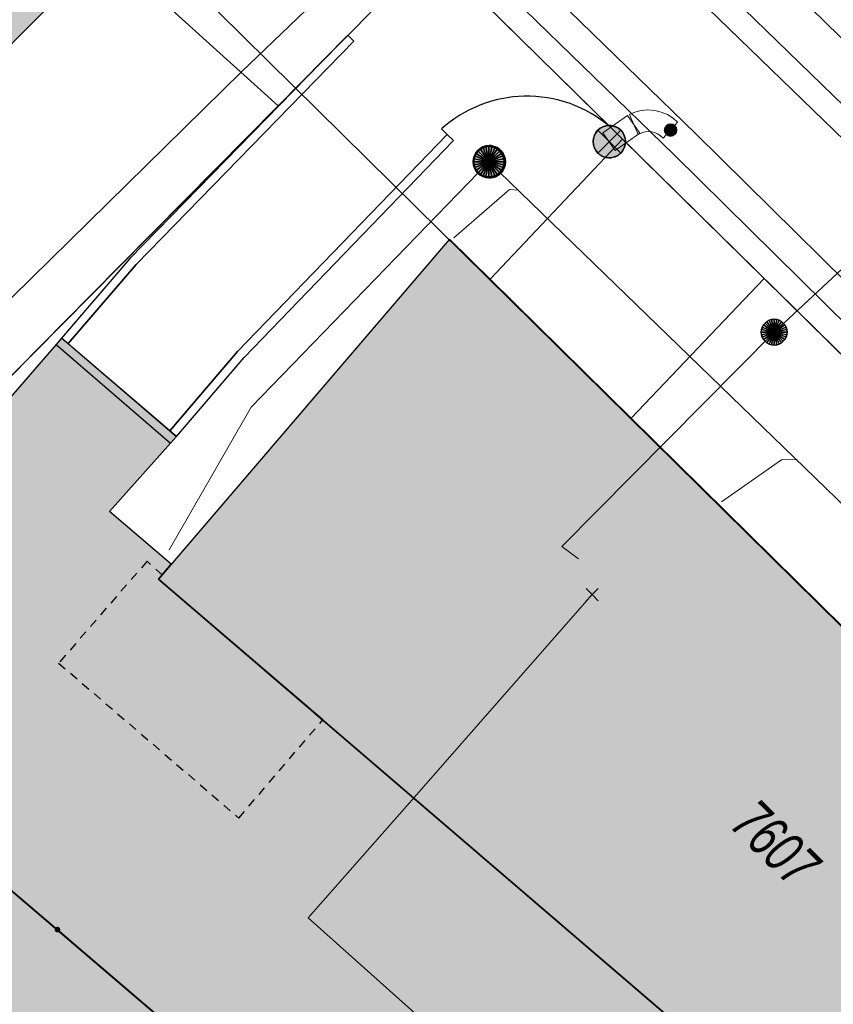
# Model space of a CAD drawing. Header units: metres. Extents: x 2695560 to 2696939, y 1260491 to 1262050.
# Tile 316 of 656: x 2695902 to 2695920, y 1260949 to 1260971. Entities that reach past the tile are written whole.
import ezdxf

# ---------------------------------------------------------------- set-up
doc = ezdxf.new("R2010")
doc.units = ezdxf.units.M
doc.linetypes.add('AUSGEZOGEN', pattern=[0])
doc.linetypes.add('VERDECKT2_S2', pattern=[0.36, 0.2, -0.16])
for name, color, linetype in [('XR$1$AV_Flächen (EO)', 7, 'AUSGEZOGEN'), ('XR$1$AV_Gebäudeflächen (BB)', 7, 'AUSGEZOGEN'), ('XR$1$AV_Gebäudeflächen (EO)', 7, 'AUSGEZOGEN'), ('XR$1$AV_Gebäudeflächen ut.', 7, 'AUSGEZOGEN'), ('XR$1$AV_Grenzpunkte', 7, 'AUSGEZOGEN'), ('XR$1$AV_Linien (BB)', 7, 'AUSGEZOGEN'), ('XR$1$AV_Versicherung-Nr.', 7, 'AUSGEZOGEN'), ('XR$1$AW_LK_Schachtdeckel', 24, 'AUSGEZOGEN'), ('XR$1$EW_LK_Knoten', 1, 'AUSGEZOGEN'), ('XR$1$Liegenschaftsgrenzen', 7, 'AUSGEZOGEN'), ('XR$1$PFAV', 255, 'AUSGEZOGEN'), ('XR$1$PFAW', 255, 'AUSGEZOGEN'), ('XR$1$PFEW', 255, 'AUSGEZOGEN'), ('XR$1$RAEW', 8, 'AUSGEZOGEN'), ('XR$1$RP_Abstandslinie', 7, 'AUSGEZOGEN')]:
    doc.layers.add(name, color=color, linetype=linetype)
for name, color, linetype, lineweight in [('XR$2$ABW-Linie-R-genau', 4, 'AUSGEZOGEN', 18), ('XR$2$ABW-LinieFlaeche-R-genau', 4, 'AUSGEZOGEN', 18), ('XR$2$ABW-Punkt', 6, 'AUSGEZOGEN', 18), ('XR$2$ELE-Flaeche-oberirdisch', 1, 'AUSGEZOGEN', 18), ('XR$2$ELE-LinieFlaeche-genau', 1, 'AUSGEZOGEN', 18), ('XR$2$GAS-Linie-genau', 12, 'AUSGEZOGEN', 18), ('XR$2$KOM-Linie-U-genau', 91, 'AUSGEZOGEN', 18), ('XR$2$KOM-Punkt-U', 91, 'AUSGEZOGEN', 18), ('XR$2$WAS-Linie-genau', 5, 'AUSGEZOGEN', 18)]:
    doc.layers.add(name, color=color, linetype=linetype, lineweight=lineweight)
doc.styles.add('ARIAL', font='arial.ttf')

# ---------------------------------------------------------------- blocks, each defined once
blk = doc.blocks.new('COMPLEXOBJECT_589')
at = {"layer": 'XR$1$AV_Linien (BB)', "color": 7, "linetype": 'AUSGEZOGEN', "transparency": 33554687}
blk.add_lwpolyline([(5934.98, 10948.8), (5922.888, 10960.707), (5917.863, 10965.655)], dxfattribs=at)
blk = doc.blocks.new('COMPLEXOBJECT_590')
at = {"layer": 'XR$1$AV_Linien (BB)', "color": 7, "linetype": 'AUSGEZOGEN', "transparency": 33554687}
blk.add_lwpolyline([(5906.617, 10969.655), (5908.231, 10971.291), (5908.373, 10971.15), (5903.333, 10965.978), (5901.757, 10964.146), (5904.11, 10962.125), (5905.68, 10963.961), (5910.532, 10968.987), (5910.397, 10969.116)], dxfattribs=at)
for centre, radius, start, end in [((5912.375, 10966.918), 2.957, 91.2319, 131.9782), ((5912.377, 10966.921), 2.954, 49.3534, 91.2733)]:
    blk.add_arc(centre, radius, start, end, dxfattribs=at)
blk = doc.blocks.new('COMPLEXOBJECT_1311')
at = {"layer": 'XR$1$Liegenschaftsgrenzen', "color": 7, "linetype": 'AUSGEZOGEN', "transparency": 33554687}
blk.add_line((5934.98, 10948.8), (5910.16, 10973.24), dxfattribs=at)
blk = doc.blocks.new('BWAV20')
at = {"true_color": 0x000000, "transparency": 33554687}
blk.add_hatch(color=18, dxfattribs=at).paths.add_polyline_path([(0.167, 0), (0.163, 0.034), (0.153, 0.066), (0.137, 0.095), (0.115, 0.121), (0.088, 0.141), (0.058, 0.156), (0.025, 0.165), (-0.008, 0.166), (-0.042, 0.161), (-0.073, 0.15), (-0.102, 0.132), (-0.126, 0.109), (-0.146, 0.081), (-0.159, 0.05), (-0.166, 0.017), (-0.166, -0.017), (-0.159, -0.05), (-0.146, -0.081), (-0.126, -0.109), (-0.102, -0.132), (-0.073, -0.15), (-0.042, -0.161), (-0.008, -0.166), (0.025, -0.165), (0.058, -0.156), (0.088, -0.141), (0.115, -0.121), (0.137, -0.095), (0.153, -0.066), (0.163, -0.034)])
at = {"layer": 'XR$1$PFAV', "transparency": 33554687}
blk.add_hatch(color=7, dxfattribs=at).paths.add_polyline_path([(0.5, 0), (0.49, 0.101), (0.459, 0.197), (0.41, 0.286), (0.344, 0.362), (0.264, 0.424), (0.174, 0.469), (0.076, 0.494), (-0.025, 0.499), (-0.125, 0.484), (-0.22, 0.449), (-0.306, 0.395), (-0.379, 0.326), (-0.437, 0.243), (-0.477, 0.15), (-0.497, 0.051), (-0.497, -0.051), (-0.477, -0.15), (-0.437, -0.243), (-0.379, -0.326), (-0.306, -0.395), (-0.22, -0.449), (-0.125, -0.484), (-0.025, -0.499), (0.076, -0.494), (0.174, -0.469), (0.264, -0.424), (0.344, -0.362), (0.41, -0.286), (0.459, -0.197), (0.49, -0.101)])
blk = doc.blocks.new('BAW2082')
at = {"layer": 'XR$1$PFAW', "transparency": 33554687}
blk.add_hatch(color=7, dxfattribs=at).paths.add_polyline_path([(0.509, -0.003), (0.499, 0.098), (0.469, 0.194), (0.42, 0.283), (0.354, 0.359), (0.274, 0.421), (0.183, 0.466), (0.085, 0.491), (-0.016, 0.496), (-0.116, 0.481), (-0.211, 0.446), (-0.297, 0.392), (-0.37, 0.323), (-0.428, 0.24), (-0.468, 0.147), (-0.488, 0.047), (-0.488, -0.054), (-0.468, -0.153), (-0.428, -0.246), (-0.37, -0.329), (-0.297, -0.398), (-0.211, -0.452), (-0.116, -0.487), (-0.016, -0.502), (0.085, -0.497), (0.183, -0.472), (0.274, -0.427), (0.354, -0.366), (0.42, -0.289), (0.469, -0.2), (0.499, -0.104)])
at = {"transparency": 33554687}
for start, end in [(91.1948, 268.8052), (268.8052, 91.1948)]:
    blk.add_arc((0.01, 0), 0.5, start, end, dxfattribs=at)
at = {"layer": 'XR$1$PFAW', "transparency": 33554687}
blk.add_circle((0.009, -0.003), 0.5, dxfattribs=at)
blk = doc.blocks.new('BEWLP2549_S')
at = {"layer": 'XR$1$PFEW', "transparency": 33554687}
blk.add_hatch(color=7, dxfattribs=at).paths.add_polyline_path([(0.5, 0), (0.49, 0.101), (0.459, 0.197), (0.41, 0.286), (0.344, 0.362), (0.264, 0.424), (0.174, 0.469), (0.076, 0.494), (-0.025, 0.499), (-0.125, 0.484), (-0.22, 0.449), (-0.306, 0.395), (-0.379, 0.326), (-0.437, 0.243), (-0.477, 0.15), (-0.497, 0.051), (-0.497, -0.051), (-0.477, -0.15), (-0.437, -0.243), (-0.379, -0.326), (-0.306, -0.395), (-0.22, -0.449), (-0.125, -0.484), (-0.025, -0.499), (0.076, -0.494), (0.174, -0.469), (0.264, -0.424), (0.344, -0.362), (0.41, -0.286), (0.459, -0.197), (0.49, -0.101)])
at = {"color": 1, "transparency": 33554687}
for p, q in [((0.354, -0.354), (-0.354, 0.354)), ((-0.354, -0.354), (0.354, 0.354))]:
    blk.add_line(p, q, dxfattribs=at)
for start, end in [(91.3809, 268.6191), (268.6191, 91.3809)]:
    blk.add_arc((0, 0), 0.5, start, end, dxfattribs=at)
at = {"layer": 'XR$1$PFEW', "transparency": 33554687}
blk.add_circle((0, 0), 0.5, dxfattribs=at)
blk = doc.blocks.new('BEW957')
at = {"layer": 'XR$1$RAEW', "transparency": 33554687}
blk.add_hatch(color=1, dxfattribs=at).paths.add_polyline_path([(-0.5, 0), (-0.497, -0.051), (-0.49, -0.101), (-0.477, -0.15), (-0.459, -0.197), (-0.437, -0.243), (-0.41, -0.286), (-0.379, -0.326), (-0.344, -0.362), (-0.306, -0.395), (-0.264, -0.424), (-0.22, -0.449), (-0.174, -0.469), (-0.125, -0.484), (-0.076, -0.494), (-0.025, -0.499), (0.025, -0.499), (0.076, -0.494), (0.125, -0.484), (0.174, -0.469), (0.22, -0.449), (0.264, -0.424), (0.306, -0.395), (0.344, -0.362), (0.379, -0.326), (0.41, -0.286), (0.437, -0.243), (0.459, -0.197), (0.477, -0.15), (0.49, -0.101), (0.497, -0.051), (0.5, 0), (0.497, 0.051), (0.49, 0.101), (0.477, 0.15), (0.459, 0.197), (0.437, 0.243), (0.41, 0.286), (0.379, 0.326), (0.344, 0.362), (0.306, 0.395), (0.264, 0.424), (0.22, 0.449), (0.174, 0.469), (0.125, 0.484), (0.076, 0.494), (0.025, 0.499), (-0.025, 0.499), (-0.076, 0.494), (-0.125, 0.484), (-0.174, 0.469), (-0.22, 0.449), (-0.264, 0.424), (-0.306, 0.395), (-0.344, 0.362), (-0.379, 0.326), (-0.41, 0.286), (-0.437, 0.243), (-0.459, 0.197), (-0.477, 0.15), (-0.49, 0.101), (-0.497, 0.051)])
at = {"color": 1, "transparency": 33554687}
for start, end in [(90, 180), (180, 270), (0, 90), (270, 0)]:
    blk.add_arc((0, 0), 0.5, start, end, dxfattribs=at)
at = {"layer": 'XR$1$RAEW', "color": 1, "transparency": 33554687}
blk.add_circle((0, 0), 0.5, dxfattribs=at)
blk = doc.blocks.new('KOM-UNBEKANNT-U')
at = {"layer": 'XR$2$KOM-Punkt-U', "linetype": 'AUSGEZOGEN', "lineweight": 20, "transparency": 33554687}
for p, q in [((0, 0, 2500), (-141, 141, 2500)), ((-141, -141, 2500), (0, 0, 2500)), ((0, 0, 2500), (141, 141, 2500)), ((141, -141, 2500), (0, 0, 2500))]:
    blk.add_line(p, q, dxfattribs=at)
blk = doc.blocks.new('KOM-SCHACHT_RUND-U')
at = {"layer": 'XR$2$KOM-Punkt-U', "linetype": 'AUSGEZOGEN', "lineweight": 25, "transparency": 33554687}
for points in [[(-167, 249, 2500), (0, 0, 2500), (-212, 212, 2500)], [(-167, 249), (0, 0), (-212, 212)], [(-167, 249, 2500), (-167, 249), (-212, 212), (-212, 212, 2500)], [(-115, 277, 2500), (0, 0, 2500), (-167, 249, 2500)], [(-115, 277), (0, 0), (-167, 249)], [(-115, 277, 2500), (-115, 277), (-167, 249), (-167, 249, 2500)], [(-59, 294, 2500), (0, 0, 2500), (-115, 277, 2500)], [(-59, 294), (0, 0), (-115, 277)], [(-59, 294, 2500), (-59, 294), (-115, 277), (-115, 277, 2500)], [(0, 300, 2500), (0, 0, 2500), (-59, 294, 2500)], [(0, 300), (0, 0), (-59, 294)], [(0, 300, 2500), (0, 300), (-59, 294), (-59, 294, 2500)], [(59, 294, 2500), (0, 0, 2500), (0, 300, 2500)], [(59, 294), (0, 0), (0, 300)], [(59, 294, 2500), (59, 294), (0, 300), (0, 300, 2500)], [(115, 277, 2500), (0, 0, 2500), (59, 294, 2500)], [(115, 277), (0, 0), (59, 294)], [(167, 249, 2500), (0, 0, 2500), (115, 277, 2500)], [(167, 249), (0, 0), (115, 277)], [(212, 212, 2500), (0, 0, 2500), (167, 249, 2500)], [(212, 212), (0, 0), (167, 249)], [(115, 277, 2500), (115, 277), (59, 294), (59, 294, 2500)], [(167, 249, 2500), (167, 249), (115, 277), (115, 277, 2500)], [(212, 212, 2500), (212, 212), (167, 249), (167, 249, 2500)], [(-294, 59, 2500), (0, 0, 2500), (-300, 0, 2500)], [(-294, 59), (0, 0), (-300, 0)], [(-294, 59, 2500), (-294, 59), (-300, 0), (-300, 0, 2500)], [(-300, 0, 2500), (0, 0, 2500), (-294, -59, 2500)], [(-300, 0), (0, 0), (-294, -59)], [(-277, 115, 2500), (0, 0, 2500), (-294, 59, 2500)], [(-277, 115), (0, 0), (-294, 59)], [(-277, 115, 2500), (-277, 115), (-294, 59), (-294, 59, 2500)], [(-294, -59, 2500), (0, 0, 2500), (-277, -115, 2500)], [(-294, -59), (0, 0), (-277, -115)], [(-249, 167, 2500), (0, 0, 2500), (-277, 115, 2500)], [(-249, 167), (0, 0), (-277, 115)], [(-249, 167, 2500), (-249, 167), (-277, 115), (-277, 115, 2500)], [(-277, -115, 2500), (0, 0, 2500), (-249, -167, 2500)], [(-277, -115), (0, 0), (-249, -167)], [(-212, 212, 2500), (0, 0, 2500), (-249, 167, 2500)], [(-212, 212), (0, 0), (-249, 167)], [(-212, 212, 2500), (-212, 212), (-249, 167), (-249, 167, 2500)], [(-249, -167, 2500), (0, 0, 2500), (-212, -212, 2500)], [(-249, -167), (0, 0), (-212, -212)], [(-212, -212, 2500), (0, 0, 2500), (-167, -249, 2500)], [(-212, -212), (0, 0), (-167, -249)], [(-167, -249, 2500), (0, 0, 2500), (-115, -277, 2500)], [(-167, -249), (0, 0), (-115, -277)], [(-115, -277, 2500), (0, 0, 2500), (-59, -294, 2500)], [(-115, -277), (0, 0), (-59, -294)], [(-59, -294, 2500), (0, 0, 2500), (0, -300, 2500)], [(-59, -294), (0, 0), (0, -300)], [(249, 167, 2500), (0, 0, 2500), (212, 212, 2500)], [(249, 167), (0, 0), (212, 212)], [(277, 115, 2500), (0, 0, 2500), (249, 167, 2500)], [(277, 115), (0, 0), (249, 167)], [(294, 59, 2500), (0, 0, 2500), (277, 115, 2500)], [(294, 59), (0, 0), (277, 115)], [(300, 0, 2500), (0, 0, 2500), (294, 59, 2500)], [(300, 0), (0, 0), (294, 59)], [(0, -300, 2500), (0, 0, 2500), (59, -294, 2500)], [(59, -294, 2500), (0, 0, 2500), (115, -277, 2500)], [(115, -277, 2500), (0, 0, 2500), (167, -249, 2500)], [(167, -249, 2500), (0, 0, 2500), (212, -212, 2500)], [(212, -212, 2500), (0, 0, 2500), (249, -167, 2500)], [(249, -167, 2500), (0, 0, 2500), (277, -115, 2500)], [(277, -115, 2500), (0, 0, 2500), (294, -59, 2500)], [(294, -59, 2500), (0, 0, 2500), (300, 0, 2500)], [(0, -300), (0, 0), (59, -294)], [(59, -294), (0, 0), (115, -277)], [(115, -277), (0, 0), (167, -249)], [(167, -249), (0, 0), (212, -212)], [(212, -212), (0, 0), (249, -167)], [(249, -167), (0, 0), (277, -115)], [(277, -115), (0, 0), (294, -59)], [(294, -59), (0, 0), (300, 0)], [(249, 167, 2500), (249, 167), (212, 212), (212, 212, 2500)], [(277, 115, 2500), (277, 115), (249, 167), (249, 167, 2500)], [(294, 59, 2500), (294, 59), (277, 115), (277, 115, 2500)], [(300, 0, 2500), (300, 0), (294, 59), (294, 59, 2500)], [(-300, 0, 2500), (-300, 0), (-294, -59), (-294, -59, 2500)], [(-294, -59, 2500), (-294, -59), (-277, -115), (-277, -115, 2500)], [(-277, -115, 2500), (-277, -115), (-249, -167), (-249, -167, 2500)], [(-249, -167, 2500), (-249, -167), (-212, -212), (-212, -212, 2500)], [(-212, -212, 2500), (-212, -212), (-167, -249), (-167, -249, 2500)], [(167, -249, 2500), (167, -249), (212, -212), (212, -212, 2500)], [(212, -212, 2500), (212, -212), (249, -167), (249, -167, 2500)], [(249, -167, 2500), (249, -167), (277, -115), (277, -115, 2500)], [(277, -115, 2500), (277, -115), (294, -59), (294, -59, 2500)], [(294, -59, 2500), (294, -59), (300, 0), (300, 0, 2500)], [(-167, -249, 2500), (-167, -249), (-115, -277), (-115, -277, 2500)], [(-115, -277, 2500), (-115, -277), (-59, -294), (-59, -294, 2500)], [(-59, -294, 2500), (-59, -294), (0, -300), (0, -300, 2500)], [(0, -300, 2500), (0, -300), (59, -294), (59, -294, 2500)], [(59, -294, 2500), (59, -294), (115, -277), (115, -277, 2500)], [(115, -277, 2500), (115, -277), (167, -249), (167, -249, 2500)]]:
    blk.add_3dface(points, dxfattribs=at)
blk = doc.blocks.new('ABW-KONTROLLSCHACHT')
at = {"layer": 'XR$2$ABW-Punkt', "linetype": 'AUSGEZOGEN', "lineweight": 25, "transparency": 33554687}
for points in [[(-247, 247, 2500), (0, 0, 2500), (-291, 194, 2500)], [(-247, 247), (0, 0), (-291, 194)], [(-247, 247, 2500), (-247, 247), (-291, 194), (-291, 194, 2500)], [(-194, 291, 2500), (0, 0, 2500), (-247, 247, 2500)], [(-194, 291), (0, 0), (-247, 247)], [(-194, 291, 2500), (-194, 291), (-247, 247), (-247, 247, 2500)], [(-134, 323, 2500), (0, 0, 2500), (-194, 291, 2500)], [(-134, 323), (0, 0), (-194, 291)], [(-134, 323, 2500), (-134, 323), (-194, 291), (-194, 291, 2500)], [(-68, 343, 2500), (0, 0, 2500), (-134, 323, 2500)], [(-68, 343), (0, 0), (-134, 323)], [(-68, 343, 2500), (-68, 343), (-134, 323), (-134, 323, 2500)], [(0, 350, 2500), (0, 0, 2500), (-68, 343, 2500)], [(0, 350), (0, 0), (-68, 343)], [(0, 350, 2500), (0, 350), (-68, 343), (-68, 343, 2500)], [(68, 343, 2500), (0, 0, 2500), (0, 350, 2500)], [(68, 343), (0, 0), (0, 350)], [(68, 343, 2500), (68, 343), (0, 350), (0, 350, 2500)], [(134, 323, 2500), (0, 0, 2500), (68, 343, 2500)], [(134, 323), (0, 0), (68, 343)], [(194, 291, 2500), (0, 0, 2500), (134, 323, 2500)], [(194, 291), (0, 0), (134, 323)], [(247, 247, 2500), (0, 0, 2500), (194, 291, 2500)], [(247, 247), (0, 0), (194, 291)], [(291, 194, 2500), (0, 0, 2500), (247, 247, 2500)], [(291, 194), (0, 0), (247, 247)], [(134, 323, 2500), (134, 323), (68, 343), (68, 343, 2500)], [(194, 291, 2500), (194, 291), (134, 323), (134, 323, 2500)], [(247, 247, 2500), (247, 247), (194, 291), (194, 291, 2500)], [(291, 194, 2500), (291, 194), (247, 247), (247, 247, 2500)], [(-343, 68, 2500), (0, 0, 2500), (-350, 0, 2500)], [(-343, 68), (0, 0), (-350, 0)], [(-343, 68, 2500), (-343, 68), (-350, 0), (-350, 0, 2500)], [(-350, 0, 2500), (0, 0, 2500), (-343, -68, 2500)], [(-350, 0), (0, 0), (-343, -68)], [(-323, 134, 2500), (0, 0, 2500), (-343, 68, 2500)], [(-323, 134), (0, 0), (-343, 68)], [(-323, 134, 2500), (-323, 134), (-343, 68), (-343, 68, 2500)], [(-343, -68, 2500), (0, 0, 2500), (-323, -134, 2500)], [(-343, -68), (0, 0), (-323, -134)], [(-291, 194, 2500), (0, 0, 2500), (-323, 134, 2500)], [(-291, 194), (0, 0), (-323, 134)], [(-291, 194, 2500), (-291, 194), (-323, 134), (-323, 134, 2500)], [(-323, -134, 2500), (0, 0, 2500), (-291, -194, 2500)], [(-323, -134), (0, 0), (-291, -194)], [(-291, -194, 2500), (0, 0, 2500), (-247, -247, 2500)], [(-291, -194), (0, 0), (-247, -247)], [(-247, -247, 2500), (0, 0, 2500), (-194, -291, 2500)], [(-247, -247), (0, 0), (-194, -291)], [(-194, -291, 2500), (0, 0, 2500), (-134, -323, 2500)], [(-194, -291), (0, 0), (-134, -323)], [(-134, -323, 2500), (0, 0, 2500), (-68, -343, 2500)], [(-134, -323), (0, 0), (-68, -343)], [(-68, -343, 2500), (0, 0, 2500), (0, -350, 2500)], [(-68, -343), (0, 0), (0, -350)], [(323, 134, 2500), (0, 0, 2500), (291, 194, 2500)], [(323, 134), (0, 0), (291, 194)], [(343, 68, 2500), (0, 0, 2500), (323, 134, 2500)], [(343, 68), (0, 0), (323, 134)], [(350, 0, 2500), (0, 0, 2500), (343, 68, 2500)], [(350, 0), (0, 0), (343, 68)], [(0, -350, 2500), (0, 0, 2500), (68, -343, 2500)], [(68, -343, 2500), (0, 0, 2500), (134, -323, 2500)], [(134, -323, 2500), (0, 0, 2500), (194, -291, 2500)], [(194, -291, 2500), (0, 0, 2500), (247, -247, 2500)], [(247, -247, 2500), (0, 0, 2500), (291, -194, 2500)], [(291, -194, 2500), (0, 0, 2500), (323, -134, 2500)], [(323, -134, 2500), (0, 0, 2500), (343, -68, 2500)], [(343, -68, 2500), (0, 0, 2500), (350, 0, 2500)], [(0, -350), (0, 0), (68, -343)], [(68, -343), (0, 0), (134, -323)], [(134, -323), (0, 0), (194, -291)], [(194, -291), (0, 0), (247, -247)], [(247, -247), (0, 0), (291, -194)], [(291, -194), (0, 0), (323, -134)], [(323, -134), (0, 0), (343, -68)], [(343, -68), (0, 0), (350, 0)], [(323, 134, 2500), (323, 134), (291, 194), (291, 194, 2500)], [(343, 68, 2500), (343, 68), (323, 134), (323, 134, 2500)], [(350, 0, 2500), (350, 0), (343, 68), (343, 68, 2500)], [(-350, 0, 2500), (-350, 0), (-343, -68), (-343, -68, 2500)], [(-343, -68, 2500), (-343, -68), (-323, -134), (-323, -134, 2500)], [(-323, -134, 2500), (-323, -134), (-291, -194), (-291, -194, 2500)], [(-291, -194, 2500), (-291, -194), (-247, -247), (-247, -247, 2500)], [(247, -247, 2500), (247, -247), (291, -194), (291, -194, 2500)], [(291, -194, 2500), (291, -194), (323, -134), (323, -134, 2500)], [(323, -134, 2500), (323, -134), (343, -68), (343, -68, 2500)], [(343, -68, 2500), (343, -68), (350, 0), (350, 0, 2500)], [(-247, -247, 2500), (-247, -247), (-194, -291), (-194, -291, 2500)], [(-194, -291, 2500), (-194, -291), (-134, -323), (-134, -323, 2500)], [(-134, -323, 2500), (-134, -323), (-68, -343), (-68, -343, 2500)], [(-68, -343, 2500), (-68, -343), (0, -350), (0, -350, 2500)], [(0, -350, 2500), (0, -350), (68, -343), (68, -343, 2500)], [(68, -343, 2500), (68, -343), (134, -323), (134, -323, 2500)], [(134, -323, 2500), (134, -323), (194, -291), (194, -291, 2500)], [(194, -291, 2500), (194, -291), (247, -247), (247, -247, 2500)]]:
    blk.add_3dface(points, dxfattribs=at)
blk = doc.blocks.new('ABW-DECKEL')
at = {"layer": 'XR$2$ABW-Punkt', "linetype": 'AUSGEZOGEN', "lineweight": 25, "transparency": 33554687}
for points in [[(-247, 247, 2500), (0, 0, 2500), (-291, 194, 2500)], [(-247, 247), (0, 0), (-291, 194)], [(-247, 247, 2500), (-247, 247), (-291, 194), (-291, 194, 2500)], [(-194, 291, 2500), (0, 0, 2500), (-247, 247, 2500)], [(-194, 291), (0, 0), (-247, 247)], [(-194, 291, 2500), (-194, 291), (-247, 247), (-247, 247, 2500)], [(-134, 323, 2500), (0, 0, 2500), (-194, 291, 2500)], [(-134, 323), (0, 0), (-194, 291)], [(-134, 323, 2500), (-134, 323), (-194, 291), (-194, 291, 2500)], [(-68, 343, 2500), (0, 0, 2500), (-134, 323, 2500)], [(-68, 343), (0, 0), (-134, 323)], [(-68, 343, 2500), (-68, 343), (-134, 323), (-134, 323, 2500)], [(0, 350, 2500), (0, 0, 2500), (-68, 343, 2500)], [(0, 350), (0, 0), (-68, 343)], [(0, 350, 2500), (0, 350), (-68, 343), (-68, 343, 2500)], [(68, 343, 2500), (0, 0, 2500), (0, 350, 2500)], [(68, 343), (0, 0), (0, 350)], [(68, 343, 2500), (68, 343), (0, 350), (0, 350, 2500)], [(134, 323, 2500), (0, 0, 2500), (68, 343, 2500)], [(134, 323), (0, 0), (68, 343)], [(194, 291, 2500), (0, 0, 2500), (134, 323, 2500)], [(194, 291), (0, 0), (134, 323)], [(247, 247, 2500), (0, 0, 2500), (194, 291, 2500)], [(247, 247), (0, 0), (194, 291)], [(291, 194, 2500), (0, 0, 2500), (247, 247, 2500)], [(291, 194), (0, 0), (247, 247)], [(134, 323, 2500), (134, 323), (68, 343), (68, 343, 2500)], [(194, 291, 2500), (194, 291), (134, 323), (134, 323, 2500)], [(247, 247, 2500), (247, 247), (194, 291), (194, 291, 2500)], [(291, 194, 2500), (291, 194), (247, 247), (247, 247, 2500)], [(-343, 68, 2500), (0, 0, 2500), (-350, 0, 2500)], [(-343, 68), (0, 0), (-350, 0)], [(-343, 68, 2500), (-343, 68), (-350, 0), (-350, 0, 2500)], [(-350, 0, 2500), (0, 0, 2500), (-343, -68, 2500)], [(-350, 0), (0, 0), (-343, -68)], [(-323, 134, 2500), (0, 0, 2500), (-343, 68, 2500)], [(-323, 134), (0, 0), (-343, 68)], [(-323, 134, 2500), (-323, 134), (-343, 68), (-343, 68, 2500)], [(-343, -68, 2500), (0, 0, 2500), (-323, -134, 2500)], [(-343, -68), (0, 0), (-323, -134)], [(-291, 194, 2500), (0, 0, 2500), (-323, 134, 2500)], [(-291, 194), (0, 0), (-323, 134)], [(-291, 194, 2500), (-291, 194), (-323, 134), (-323, 134, 2500)], [(-323, -134, 2500), (0, 0, 2500), (-291, -194, 2500)], [(-323, -134), (0, 0), (-291, -194)], [(-291, -194, 2500), (0, 0, 2500), (-247, -247, 2500)], [(-291, -194), (0, 0), (-247, -247)], [(-247, -247, 2500), (0, 0, 2500), (-194, -291, 2500)], [(-247, -247), (0, 0), (-194, -291)], [(-194, -291, 2500), (0, 0, 2500), (-134, -323, 2500)], [(-194, -291), (0, 0), (-134, -323)], [(-134, -323, 2500), (0, 0, 2500), (-68, -343, 2500)], [(-134, -323), (0, 0), (-68, -343)], [(-68, -343, 2500), (0, 0, 2500), (0, -350, 2500)], [(-68, -343), (0, 0), (0, -350)], [(323, 134, 2500), (0, 0, 2500), (291, 194, 2500)], [(323, 134), (0, 0), (291, 194)], [(343, 68, 2500), (0, 0, 2500), (323, 134, 2500)], [(343, 68), (0, 0), (323, 134)], [(350, 0, 2500), (0, 0, 2500), (343, 68, 2500)], [(350, 0), (0, 0), (343, 68)], [(0, -350, 2500), (0, 0, 2500), (68, -343, 2500)], [(68, -343, 2500), (0, 0, 2500), (134, -323, 2500)], [(134, -323, 2500), (0, 0, 2500), (194, -291, 2500)], [(194, -291, 2500), (0, 0, 2500), (247, -247, 2500)], [(247, -247, 2500), (0, 0, 2500), (291, -194, 2500)], [(291, -194, 2500), (0, 0, 2500), (323, -134, 2500)], [(323, -134, 2500), (0, 0, 2500), (343, -68, 2500)], [(343, -68, 2500), (0, 0, 2500), (350, 0, 2500)], [(0, -350), (0, 0), (68, -343)], [(68, -343), (0, 0), (134, -323)], [(134, -323), (0, 0), (194, -291)], [(194, -291), (0, 0), (247, -247)], [(247, -247), (0, 0), (291, -194)], [(291, -194), (0, 0), (323, -134)], [(323, -134), (0, 0), (343, -68)], [(343, -68), (0, 0), (350, 0)], [(323, 134, 2500), (323, 134), (291, 194), (291, 194, 2500)], [(343, 68, 2500), (343, 68), (323, 134), (323, 134, 2500)], [(350, 0, 2500), (350, 0), (343, 68), (343, 68, 2500)], [(-350, 0, 2500), (-350, 0), (-343, -68), (-343, -68, 2500)], [(-343, -68, 2500), (-343, -68), (-323, -134), (-323, -134, 2500)], [(-323, -134, 2500), (-323, -134), (-291, -194), (-291, -194, 2500)], [(-291, -194, 2500), (-291, -194), (-247, -247), (-247, -247, 2500)], [(247, -247, 2500), (247, -247), (291, -194), (291, -194, 2500)], [(291, -194, 2500), (291, -194), (323, -134), (323, -134, 2500)], [(323, -134, 2500), (323, -134), (343, -68), (343, -68, 2500)], [(343, -68, 2500), (343, -68), (350, 0), (350, 0, 2500)], [(-247, -247, 2500), (-247, -247), (-194, -291), (-194, -291, 2500)], [(-194, -291, 2500), (-194, -291), (-134, -323), (-134, -323, 2500)], [(-134, -323, 2500), (-134, -323), (-68, -343), (-68, -343, 2500)], [(-68, -343, 2500), (-68, -343), (0, -350), (0, -350, 2500)], [(0, -350, 2500), (0, -350), (68, -343), (68, -343, 2500)], [(68, -343, 2500), (68, -343), (134, -323), (134, -323, 2500)], [(134, -323, 2500), (134, -323), (194, -291), (194, -291, 2500)], [(194, -291, 2500), (194, -291), (247, -247), (247, -247, 2500)]]:
    blk.add_3dface(points, dxfattribs=at)

msp = doc.modelspace()

# ---------------------------------------------------------------- hatches: boundary and pattern name
at = {"layer": 'XR$1$AV_Gebäudeflächen (BB)', "true_color": 0xd2d2d2, "transparency": 33554687}
for points in [[(2695889.022, 1260988.6), (2695880.652, 1260980.146), (2695879.909, 1260979.395), (2695880.15, 1260979.157), (2695880.363, 1260979.373), (2695881.235, 1260980.254), (2695884.683, 1260976.844), (2695883.811, 1260975.962), (2695883.589, 1260975.737), (2695883.852, 1260975.477), (2695884.098, 1260975.727), (2695886.437, 1260973.413), (2695886.192, 1260973.165), (2695886.447, 1260972.912), (2695886.68, 1260973.147), (2695888.706, 1260971.142), (2695888.503, 1260970.937), (2695888.751, 1260970.691), (2695888.991, 1260970.933), (2695891.33, 1260968.619), (2695891.091, 1260968.378), (2695891.347, 1260968.125), (2695891.561, 1260968.341), (2695892.412, 1260969.201), (2695895.867, 1260965.783), (2695895.016, 1260964.923), (2695894.779, 1260964.684), (2695895.021, 1260964.445), (2695903.582, 1260973.087), (2695904.152, 1260973.663), (2695897.351, 1260980.372), (2695896.382, 1260979.39), (2695894.856, 1260980.894), (2695895.825, 1260981.877), (2695889.272, 1260988.353)], [(2695911.552, 1260966.378), (2695904.819, 1260958.504), (2695926.723, 1260939.707), (2695932.158, 1260946.058), (2695915.757, 1260962.231), (2695912.491, 1260965.452)], [(2695894.915, 1260956.37), (2695890.895, 1260952.292), (2695889.528, 1260950.883), (2695884.45, 1260945.71), (2695884.079, 1260945.33), (2695874.2, 1260935.2), (2695878.695, 1260930.862), (2695888.718, 1260941.151), (2695893.114, 1260937.383), (2695893.236, 1260937.28), (2695893.305, 1260937.222), (2695893.633, 1260937.605), (2695896.282, 1260940.698), (2695896.379, 1260940.811), (2695899.078, 1260943.963), (2695904.825, 1260939.042), (2695909.415, 1260944.451), (2695902.48, 1260950.39), (2695899.45, 1260952.97), (2695895.19, 1260956.61), (2695895.009, 1260956.452)]]:
    msp.add_hatch(color=254, dxfattribs=at).paths.add_polyline_path(points)
at = {"layer": 'XR$1$AV_Gebäudeflächen (EO)', "true_color": 0xebebeb, "transparency": 33554687}
msp.add_hatch(color=7, dxfattribs=at).paths.add_polyline_path([(2695908.618, 1260955.244), (2695904.819, 1260958.504), (2695904.906, 1260958.605), (2695904.553, 1260958.917), (2695902.508, 1260956.559), (2695906.678, 1260952.973)])
at = {"layer": 'XR$1$AV_Gebäudeflächen ut.', "true_color": 0xf5f5f5, "transparency": 33554687}
msp.add_hatch(color=7, dxfattribs=at).paths.add_polyline_path([(2695902.575, 1260964.086), (2695902.451, 1260963.936), (2695897.244, 1260957.934), (2695897.498, 1260954.638), (2695909.415, 1260944.451), (2695916.635, 1260938.288), (2695918.065, 1260939.947), (2695920.503, 1260942.775), (2695921.628, 1260944.08), (2695904.819, 1260958.504), (2695905.114, 1260958.849), (2695903.685, 1260960.073), (2695905.097, 1260961.654), (2695905.232, 1260961.805)])

# ---------------------------------------------------------------- linework, layer by layer
at = {"layer": 'XR$1$AV_Flächen (EO)', "color": 7, "linetype": 'AUSGEZOGEN', "transparency": 33554687}
msp.add_line((2695897.498, 1260954.638), (2695909.415, 1260944.451), dxfattribs=at)
for points in [[(2695909.343, 1260970.96), (2695909.201, 1260971.101), (2695904.155, 1260965.923), (2695902.575, 1260964.086), (2695902.727, 1260963.956), (2695904.303, 1260965.788), (2695909.343, 1260970.96)], [(2695911.646, 1260968.659), (2695911.502, 1260968.797), (2695906.65, 1260963.771), (2695905.08, 1260961.935), (2695905.232, 1260961.805), (2695906.798, 1260963.636), (2695911.646, 1260968.659)], [(2695905.097, 1260961.654), (2695905.232, 1260961.805), (2695902.575, 1260964.086), (2695902.451, 1260963.936), (2695905.097, 1260961.654)]]:
    msp.add_lwpolyline(points, close=True, dxfattribs=at)
for points in [[(2695902.575, 1260964.086), (2695902.451, 1260963.936), (2695897.244, 1260957.934), (2695897.498, 1260954.638)], [(2695905.114, 1260958.849), (2695903.685, 1260960.073), (2695905.097, 1260961.654), (2695905.232, 1260961.805), (2695902.575, 1260964.086)], [(2695921.628, 1260944.08), (2695904.819, 1260958.504), (2695905.114, 1260958.849)], [(2695908.618, 1260955.244), (2695904.819, 1260958.504), (2695904.906, 1260958.605)]]:
    msp.add_lwpolyline(points, dxfattribs=at)
at = {"layer": 'XR$1$AV_Flächen (EO)', "color": 7, "linetype": 'VERDECKT2_S2', "transparency": 33554687}
msp.add_lwpolyline([(2695904.906, 1260958.605), (2695904.553, 1260958.917), (2695902.508, 1260956.559), (2695906.678, 1260952.973), (2695908.618, 1260955.244)], dxfattribs=at)
at = {"layer": 'XR$1$AV_Linien (BB)', "color": 7, "linetype": 'AUSGEZOGEN', "transparency": 33554687}
for p, q in [((2695907.587, 1260969.465), (2695903.582, 1260973.087)), ((2695903.245, 1260965.072), (2695907.587, 1260969.465)), ((2695915.56, 1260968.688), (2695915.271, 1260968.972)), ((2695915.56, 1260968.688), (2695912.491, 1260965.452)), ((2695918.833, 1260965.465), (2695915.56, 1260968.688)), ((2695912.491, 1260965.452), (2695911.552, 1260966.378)), ((2695915.757, 1260962.231), (2695912.491, 1260965.452)), ((2695918.833, 1260965.465), (2695915.757, 1260962.231)), ((2695899.45, 1260952.97), (2695902.48, 1260950.39)), ((2695902.48, 1260950.39), (2695909.415, 1260944.451))]:
    msp.add_line(p, q, dxfattribs=at)
for points in [[(2695915.271, 1260968.972), (2695911.13, 1260973.05), (2695892.2, 1260991.77)], [(2695903.582, 1260973.087), (2695895.021, 1260964.445), (2695894.779, 1260964.684), (2695895.016, 1260964.923), (2695895.867, 1260965.783), (2695892.412, 1260969.201), (2695891.561, 1260968.341), (2695891.347, 1260968.125), (2695891.091, 1260968.378), (2695891.33, 1260968.619), (2695888.991, 1260970.933)], [(2695911.552, 1260966.378), (2695904.819, 1260958.504), (2695926.723, 1260939.707), (2695932.158, 1260946.058), (2695915.757, 1260962.231)], [(2695895.19, 1260956.61), (2695899.31, 1260961.09), (2695903.245, 1260965.072)]]:
    msp.add_lwpolyline(points, dxfattribs=at)
at = {"layer": 'XR$1$Liegenschaftsgrenzen', "color": 7, "linetype": 'AUSGEZOGEN', "transparency": 33554687}
for points in [[(2695911.13, 1260973.05), (2695899.31, 1260961.09), (2695895.19, 1260956.61)], [(2695895.19, 1260956.61), (2695899.45, 1260952.97), (2695902.48, 1260950.39), (2695911.32, 1260942.82), (2695925.81, 1260930.4)]]:
    msp.add_lwpolyline(points, dxfattribs=at)
at = {"layer": 'XR$1$RP_Abstandslinie', "color": 7, "linetype": 'AUSGEZOGEN', "transparency": 33554687}
msp.add_lwpolyline([(2695843.48, 1260942.78), (2695890.27, 1260897.18), (2695911.05, 1260921.43), (2695932.14, 1260946.05), (2695910.22, 1260967.67), (2695889.01, 1260988.6)], dxfattribs=at)
at = {"layer": 'XR$2$ABW-Linie-R-genau', "linetype": 'AUSGEZOGEN', "transparency": 33554687}
for points in [[(2695905.062, 1260959.183), (2695906.965, 1260962.487), (2695912.465, 1260968.166)], [(2695912.465, 1260968.166), (2695933.681, 1260947.615), (2695933.834, 1260945.919), (2695928.724, 1260939.182), (2695928.485, 1260938.414)], [(2695911.65, 1260966.402), (2695912.939, 1260967.526), (2695913.15, 1260967.505)], [(2695917.846, 1260960.294), (2695919.236, 1260961.264), (2695919.6, 1260961.27)]]:
    msp.add_lwpolyline(points, dxfattribs=at)
at = {"layer": 'XR$2$ABW-LinieFlaeche-R-genau', "linetype": 'AUSGEZOGEN', "transparency": 33554687}
msp.add_lwpolyline([(2695939.077, 1260952.99), (2695890.315, 1261000.656), (2695890.805, 1261001.156), (2695939.567, 1260953.49), (2695939.077, 1260952.99)], close=True, dxfattribs=at)
at = {"layer": 'XR$2$ELE-Flaeche-oberirdisch', "transparency": 33554687}
msp.add_lwpolyline([(2695943.891, 1260942.823), (2695933.136, 1260953.137), (2695925.395, 1260960.777), (2695917.244, 1260968.824), (2695911.674, 1260974.242), (2695902.123, 1260983.76), (2695901.618, 1260983.229), (2695911.182, 1260973.744), (2695916.754, 1260968.324), (2695924.903, 1260960.279), (2695932.648, 1260952.635), (2695943.444, 1260942.281), (2695943.891, 1260942.823)], close=True, dxfattribs=at)
at = {"layer": 'XR$2$ELE-LinieFlaeche-genau', "linetype": 'AUSGEZOGEN', "transparency": 33554687}
for points in [[(2695915.718, 1260969.259), (2695915.841, 1260969.313), (2695915.991, 1260969.352), (2695916.147, 1260969.367), (2695916.303, 1260969.355), (2695916.454, 1260969.318), (2695916.598, 1260969.259), (2695916.731, 1260969.175), (2695916.832, 1260969.085), (2695916.5, 1260968.711), (2695916.429, 1260968.773), (2695916.366, 1260968.813), (2695916.298, 1260968.842), (2695916.225, 1260968.859), (2695916.151, 1260968.865), (2695916.079, 1260968.858), (2695916.005, 1260968.839), (2695915.918, 1260968.801), (2695915.718, 1260969.259)], [(2695915.105, 1260968.837), (2695915.675, 1260969.235), (2695915.961, 1260968.825), (2695915.391, 1260968.427), (2695915.105, 1260968.837)]]:
    msp.add_lwpolyline(points, close=True, dxfattribs=at)
at = {"layer": 'XR$2$GAS-Linie-genau', "linetype": 'AUSGEZOGEN', "transparency": 33554687}
msp.add_line((2695906.707, 1260983.059), (2695921.417, 1260968.739), dxfattribs=at)
at = {"layer": 'XR$2$KOM-Linie-U-genau', "linetype": 'AUSGEZOGEN', "transparency": 33554687}
msp.add_line((2695910.678, 1260953.39), (2695914.856, 1260958.146), dxfattribs=at)
for points in [[(2695919.067, 1260964.221), (2695925.249, 1260969.976), (2695941.817, 1260986.595)], [(2695914.54, 1260958.973), (2695914.153, 1260959.259), (2695919.067, 1260964.221)], [(2695921.403, 1260938.932), (2695908.28, 1260950.661), (2695910.678, 1260953.39)]]:
    msp.add_lwpolyline(points, dxfattribs=at)
at = {"layer": 'XR$2$WAS-Linie-genau', "linetype": 'AUSGEZOGEN', "transparency": 33554687}
msp.add_line((2695922.007, 1260967.379), (2695912.907, 1260976.219), dxfattribs=at)
msp.add_lwpolyline([(2695911.497, 1260974.819), (2695906.747, 1260970.259), (2695900.987, 1260964.599), (2695897.992, 1260967.446)], dxfattribs=at)

# ---------------------------------------------------------------- block references
at = {"layer": 'XR$1$AV_Grenzpunkte', "color": 7, "linetype": 'AUSGEZOGEN', "lineweight": -3, "transparency": 33554687, "xscale": 0.3899999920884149, "yscale": 0.3899999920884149}
msp.add_blockref('BWAV20', (2695902.48, 1260950.39), dxfattribs=at)
at = {"layer": 'XR$1$AV_Linien (BB)', "color": 7, "linetype": 'AUSGEZOGEN', "lineweight": -3, "transparency": 33554687}
for name in ['COMPLEXOBJECT_590', 'COMPLEXOBJECT_589']:
    msp.add_blockref(name, (2690000.97, 1249999.81), dxfattribs=at)
at = {"layer": 'XR$1$AW_LK_Schachtdeckel', "color": 24, "linetype": 'AUSGEZOGEN', "lineweight": -3, "transparency": 33554687, "xscale": 0.7499999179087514, "yscale": 0.7499999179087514}
msp.add_blockref('BAW2082', (2695912.468, 1260968.167), dxfattribs=at)
at = {"layer": 'XR$1$EW_LK_Knoten', "color": 1, "linetype": 'AUSGEZOGEN', "lineweight": -3, "transparency": 33554687}
for name, p, xscale, yscale in [('BEWLP2549_S', (2695915.251, 1260968.633), 0.749999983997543, 0.749999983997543), ('BEW957', (2695916.669, 1260968.899), 0.2749999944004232, 0.2749999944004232)]:
    msp.add_blockref(name, p, dxfattribs=dict(at, xscale=xscale, yscale=yscale))
at = {"layer": 'XR$1$Liegenschaftsgrenzen', "color": 7, "linetype": 'AUSGEZOGEN', "lineweight": -3, "transparency": 33554687}
msp.add_blockref('COMPLEXOBJECT_1311', (2690000.97, 1249999.81), dxfattribs=at)
at = {"layer": 'XR$2$ABW-Punkt', "color": 6, "linetype": 'AUSGEZOGEN', "lineweight": 18, "transparency": 33554687, "xscale": 0.001, "yscale": 0.001, "zscale": 0.001, "rotation": 360}
for name in ['ABW-KONTROLLSCHACHT', 'ABW-DECKEL']:
    msp.add_blockref(name, (2695912.465, 1260968.166), dxfattribs=at)
at = {"layer": 'XR$2$KOM-Punkt-U', "color": 91, "linetype": 'AUSGEZOGEN', "lineweight": 18, "transparency": 33554687, "xscale": 0.001, "yscale": 0.001, "zscale": 0.001, "rotation": 360}
msp.add_blockref('KOM-SCHACHT_RUND-U', (2695919.067, 1260964.221), dxfattribs=at)
at = {"layer": 'XR$2$KOM-Punkt-U', "color": 91, "linetype": 'AUSGEZOGEN', "lineweight": 18, "transparency": 33554687, "xscale": 0.001, "yscale": 0.001, "zscale": 0.001}
msp.add_blockref('KOM-UNBEKANNT-U', (2695914.856, 1260958.146), dxfattribs=at)

# ---------------------------------------------------------------- texts
at = {"layer": 'XR$1$AV_Versicherung-Nr.', "color": 7, "transparency": 33554687, "insert": (2695919.096, 1260952.381), "char_height": 0.96842, "width": 2.46457, "attachment_point": 5, "rotation": 315.4302, "style": 'ARIAL'}
msp.add_mtext('\\A1;{\\fArial|i1|b0;\\H0.968418;\\W0.700000;\\C7;7607}\\P', dxfattribs=at)

doc.saveas('drawing.dxf')
